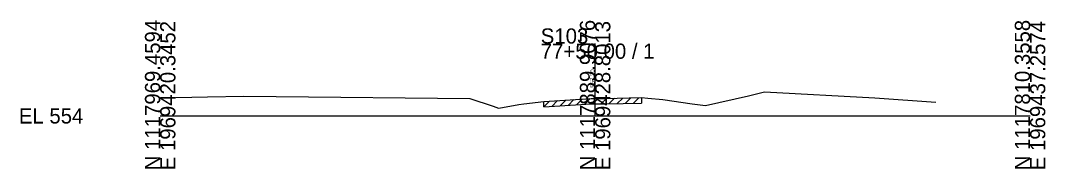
# Model space of a CAD drawing. Extents: x -26 to 163, y -10 to 45020.
# Drawn here: x -25.7 to 162.8, y 36490.3 to 36517.6 of the extents above; entities that cross this region are included whole.
import ezdxf

# ---------------------------------------------------------------- set-up
doc = ezdxf.new("R2010")
doc.units = 0
for name, color, linetype in [('RD_GPK_XS_Cell', 7, 'Continuous'), ('RD_XS_ExGround', 7, 'Continuous'), ('RD_XS_ExPaveRet', 7, 'Continuous'), ('RD_XS_TX_Elev_EX', 7, 'Continuous')]:
    doc.layers.add(name, color=color, linetype=linetype)

msp = doc.modelspace()

# ---------------------------------------------------------------- linework, layer by layer
at = {"layer": 'RD_GPK_XS_Cell'}
for p, q in [((80, 36500), (80, 36513.32)), ((0, 36500), (80, 36500)), ((80, 36500), (160, 36500))]:
    msp.add_line(p, q, dxfattribs=at)
at = {"layer": 'RD_XS_ExGround'}
for p, q in [((100.32, 36501.94), (108.21, 36503.69)), ((108.21, 36503.69), (111.13, 36504.44)), ((111.13, 36504.44), (131.44, 36503.3)), ((0, 36503.35), (8.71, 36503.51)), ((8.71, 36503.51), (15.39, 36503.61)), ((15.39, 36503.61), (21.35, 36503.56)), ((21.35, 36503.56), (56.97, 36503.22)), ((56.97, 36503.22), (61.23, 36501.77)), ((62.99, 36501.57), (65.94, 36502.1)), ((65.94, 36502.1), (66.9, 36502.21)), ((66.9, 36502.21), (70.55, 36502.68)), ((70.55, 36502.68), (72.52, 36502.79)), ((72.52, 36502.79), (79.29, 36503.2)), ((79.29, 36503.2), (80, 36503.2)), ((80, 36503.2), (81.77, 36503.23)), ((81.77, 36503.23), (88.53, 36503.37)), ((88.53, 36503.37), (89.67, 36503.29)), ((89.67, 36503.29), (92.43, 36503.02)), ((92.43, 36503.02), (97.88, 36502.24)), ((97.88, 36502.24), (100.32, 36501.94)), ((131.44, 36503.3), (142.64, 36502.55)), ((61.23, 36501.77), (62.23, 36501.44)), ((62.23, 36501.44), (62.99, 36501.57))]:
    msp.add_line(p, q, dxfattribs=at)
at = {"layer": 'RD_XS_ExPaveRet'}
for p, q in [((70.55, 36501.68), (71.61, 36502.74)), ((70.55, 36501.68), (70.55, 36502.68)), ((72.05, 36501.76), (73.11, 36502.82)), ((72.52, 36501.79), (79.29, 36502.2)), ((73.55, 36501.85), (74.61, 36502.91)), ((75.05, 36501.94), (76.11, 36503)), ((76.55, 36502.03), (77.61, 36503.09)), ((78.05, 36502.12), (79.11, 36503.18)), ((79.29, 36502.2), (80, 36502.2)), ((79.55, 36502.2), (80.56, 36503.21)), ((80, 36502.2), (81.77, 36502.23)), ((81.05, 36502.22), (82.07, 36503.23)), ((81.77, 36502.23), (88.53, 36502.37)), ((82.55, 36502.24), (83.57, 36503.26)), ((84.05, 36502.27), (85.07, 36503.29)), ((85.55, 36502.3), (86.57, 36503.33)), ((87.05, 36502.33), (88.07, 36503.36)), ((88.53, 36503.37), (88.53, 36502.37)), ((70.55, 36501.68), (72.52, 36501.79))]:
    msp.add_line(p, q, dxfattribs=at)

# ---------------------------------------------------------------- texts
at = {"layer": 'RD_GPK_XS_Cell'}
for s, p in [('N 1117969.4594', (0, 36490)), ('E 1969420.3452', (2.8, 36490)), ('N 1117889.9076', (80, 36490)), ('E 1969428.8013', (82.8, 36490)), ('N 1117810.3558', (160, 36490)), ('E 1969437.2574', (162.8, 36490))]:
    msp.add_text(s, height=2.8, rotation=90, dxfattribs=at).set_placement(p)
for s, p in [('S103', (70, 36513.32)), ('77+50.00 / 1', (70, 36510.52)), ('EL 554', (-26, 36498.6))]:
    msp.add_text(s, height=2.8, dxfattribs=at).set_placement(p)
at = {"layer": 'RD_XS_TX_Elev_EX'}
msp.add_text('557.20', height=0.8, rotation=90, dxfattribs=at).set_placement((79.9, 36505.2))

doc.saveas('drawing.dxf')
